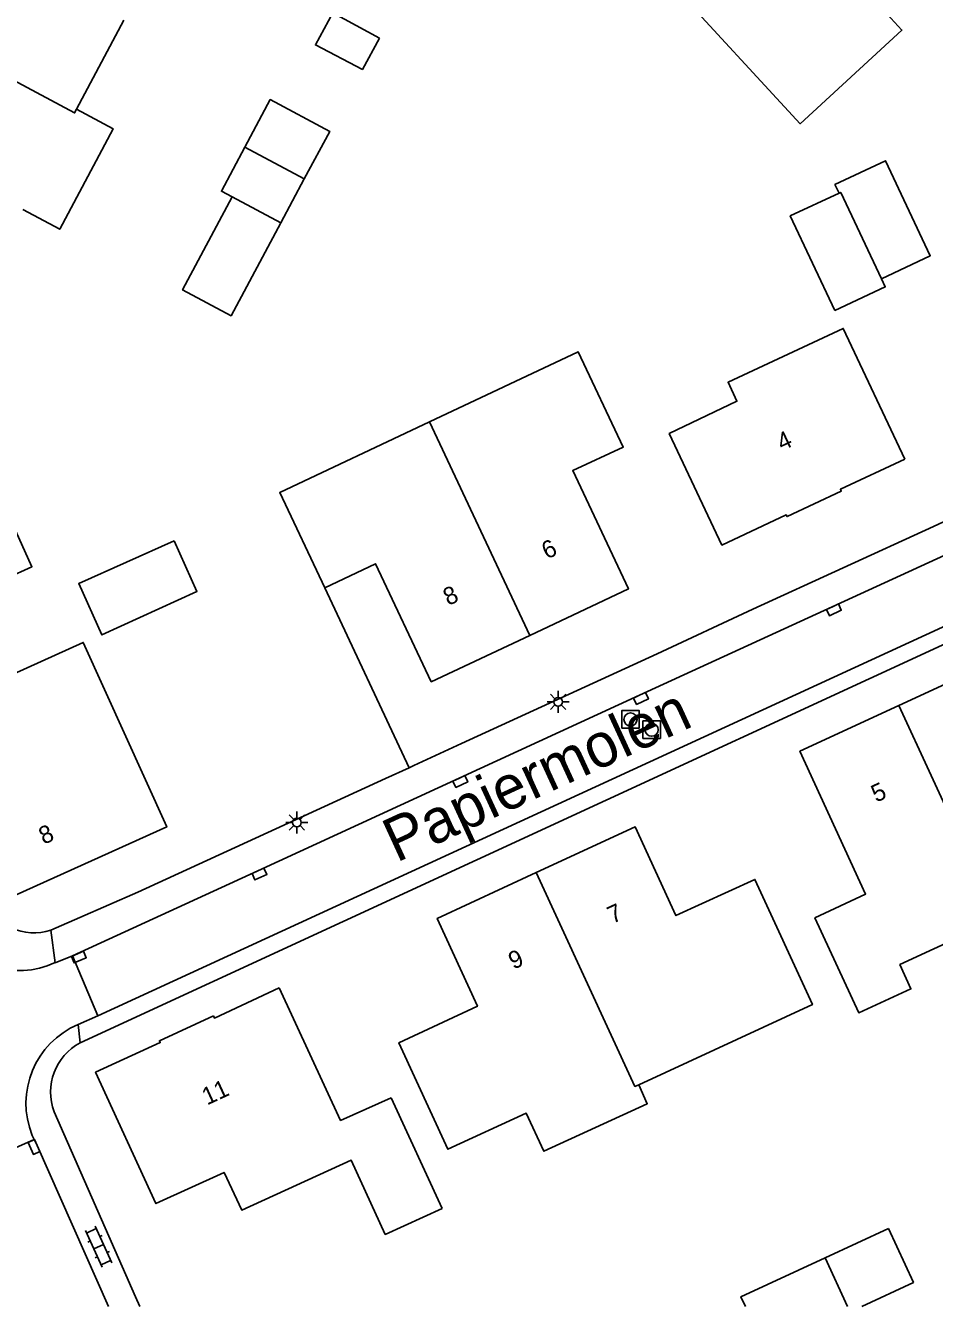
# Model space of a CAD drawing. Extents: x 136000 to 141000, y 400494 to 402006.
# Drawn here: x 137772.5 to 137824.5, y 400500 to 400573.2 of the extents above; entities that cross this region are included whole.
import ezdxf

# ---------------------------------------------------------------- set-up
doc = ezdxf.new("R2010")
doc.units = 0
for name, color, linetype in [('gg-afsc-hekwerk', 7, 'Continuous'), ('gg-anno-huisnummerreeks BGT', 7, 'Continuous'), ('gg-anno-openbare ruimte label', 7, 'Continuous'), ('gg-bbg-bijgebouw', 7, 'Continuous'), ('gg-bbg-gedigitaliseerde bijgebouw', 7, 'Continuous'), ('gg-bbg-hoofdgebouw', 7, 'Continuous'), ('gg-bbg-luifel en loopbrug', 7, 'Continuous'), ('gg-bbg-tussenscheiding', 7, 'Continuous'), ('gg-knt-verharding', 7, 'Continuous'), ('gg-knt-verharding nz', 7, 'Continuous'), ('gt-grn-weggrens', 7, 'Continuous'), ('gt-symb-klinker verharding', 7, 'Continuous'), ('gt-symb-kolk', 7, 'Continuous'), ('gt-symb-lichtmast', 7, 'Continuous'), ('gt-symb-rioolschacht', 7, 'Continuous')]:
    doc.layers.add(name, color=color, linetype=linetype)

# ---------------------------------------------------------------- blocks, each defined once
blk = doc.blocks.new('gt0-KOLK')
at = {"layer": 'gt-symb-kolk'}
blk.add_lwpolyline([(0, 0), (0.375, 0), (0.375, 0.4), (-0.375, 0.4), (-0.375, 0), (0, 0)], dxfattribs=at)
blk = doc.blocks.new('gt0-RS')
at = {"layer": 'gt-symb-rioolschacht'}
blk.add_lwpolyline([(-0.5, -0.5), (0.5, -0.5), (0.5, 0.5), (-0.5, 0.5)], close=True, dxfattribs=at)
blk.add_circle((0, 0), 0.375, dxfattribs=at)
blk = doc.blocks.new('gt0-LMAST')
at = {"layer": 'gt-symb-lichtmast'}
for p, q in [((-0.182, 0.173), (-0.447, 0.438)), ((-0.005, 0.246), (-0.005, 0.621)), ((0.172, 0.173), (0.437, 0.438)), ((-0.255, -0.004), (-0.63, -0.004)), ((-0.182, -0.181), (-0.447, -0.446)), ((-0.005, -0.254), (-0.005, -0.629)), ((0.437, -0.446), (0.172, -0.181)), ((0.245, -0.004), (0.62, -0.004))]:
    blk.add_line(p, q, dxfattribs=at)
blk.add_circle((-0.005, -0.004), 0.25, dxfattribs=at)
blk = doc.blocks.new('gt0-KL1')
at = {"layer": 'gt-symb-klinker verharding'}
for p, q in [((-1.15, 0.3), (1.15, 0.3)), ((-1, -0.3), (-1, 0.3)), ((-0.5, 0.3), (-0.5, 0.45)), ((0, -0.3), (0, 0.3)), ((0.5, 0.3), (0.5, 0.45)), ((1, -0.3), (1, 0.3)), ((-1.15, -0.3), (1.15, -0.3)), ((-0.5, -0.45), (-0.5, -0.3)), ((0.5, -0.45), (0.5, -0.3))]:
    blk.add_line(p, q, dxfattribs=at)

msp = doc.modelspace()

# ---------------------------------------------------------------- linework, layer by layer
at = {"layer": 'gg-afsc-hekwerk'}
msp.add_line((137793.085, 400530.179), (137778.931, 400523.668), dxfattribs=at)
at = {"layer": 'gg-bbg-bijgebouw'}
for q in [(137785.045, 400566.254), (137787.095, 400561.925)]:
    msp.add_line((137788.439, 400564.442), q, dxfattribs=at)
for points in [[(137792.737, 400572.477), (137791.768, 400570.693), (137789.084, 400572.094), (137790.077, 400573.922), (137792.737, 400572.477)], [(137784.316, 400563.409), (137783.701, 400563.737), (137785.045, 400566.254)], [(137821.446, 400558.729), (137824.242, 400560.045), (137821.686, 400565.474), (137818.791, 400564.111), (137819.023, 400563.618)], [(137787.095, 400561.925), (137784.259, 400556.615), (137781.481, 400558.098), (137784.316, 400563.409)], [(137818.78, 400556.911), (137816.233, 400562.323), (137819.023, 400563.618)], [(137821.446, 400558.729), (137821.663, 400558.268), (137818.78, 400556.911)], [(137780.999, 400543.757), (137782.3, 400540.862), (137776.863, 400538.38), (137775.548, 400541.307), (137780.999, 400543.757)]]:
    msp.add_lwpolyline(points, dxfattribs=at)
at = {"layer": 'gg-bbg-gedigitaliseerde bijgebouw'}
for q in [(137821.863, 400504.444), (137819.507, 400500)]:
    msp.add_line((137818.231, 400502.769), q, dxfattribs=at)
msp.add_lwpolyline([(137821.863, 400504.444), (137823.282, 400501.367), (137820.334, 400500)], dxfattribs=at)
at = {"layer": 'gg-bbg-hoofdgebouw'}
for p, q in [((137775.418, 400568.422), (137778.126, 400573.509)), ((137793.419, 400511.928), (137796.334, 400505.599))]:
    msp.add_line(p, q, dxfattribs=at)
for points in [[(137819.137, 400584.962), (137823.355, 400580.372), (137819.258, 400576.615), (137822.623, 400572.947), (137816.799, 400567.588), (137809.39, 400575.648)], [(137772.35, 400562.689), (137774.462, 400561.562), (137777.506, 400567.301), (137775.418, 400568.422)], [(137822.786, 400548.429), (137819.269, 400555.89), (137812.683, 400552.813), (137813.186, 400551.731), (137809.311, 400549.887), (137812.33, 400543.514), (137816.001, 400545.243), (137816.051, 400545.144), (137819.153, 400546.601), (137819.108, 400546.706), (137822.786, 400548.429)], [(137761.509, 400549.836), (137759.488, 400548.916), (137761.159, 400545.214), (137761.064, 400545.171), (137762.48, 400542.045), (137762.582, 400542.088), (137764.26, 400538.378), (137772.869, 400542.268), (137769.865, 400548.873), (137767.686, 400547.883), (137765.945, 400551.742), (137767.519, 400552.45), (137767.208, 400553.137), (137768.146, 400554.88)], [(137801.342, 400538.352), (137806.977, 400541.006), (137803.8, 400547.773), (137806.68, 400549.112), (137804.115, 400554.553), (137795.597, 400550.546)], [(137795.597, 400550.546), (137787.039, 400546.52), (137789.61, 400541.077), (137792.521, 400542.446), (137795.706, 400535.697), (137801.342, 400538.352)], [(137771.964, 400523.519), (137780.573, 400527.405), (137775.8, 400537.946), (137767.186, 400534.054), (137769.98, 400527.882), (137769.077, 400527.489), (137771.012, 400523.205), (137771.92, 400523.607), (137771.964, 400523.519)], [(137828.085, 400522.114), (137833.658, 400524.689), (137834.303, 400523.277), (137838.287, 400525.096), (137835.774, 400530.553), (137831.881, 400528.763), (137828.113, 400536.947), (137822.451, 400534.337)], [(137822.451, 400534.337), (137816.789, 400531.726), (137820.543, 400523.562), (137817.649, 400522.202), (137820.156, 400516.778), (137823.137, 400518.145), (137822.511, 400519.538), (137828.085, 400522.114)], [(137807.57, 400512.67), (137817.502, 400517.246), (137814.212, 400524.405), (137809.692, 400522.336), (137807.367, 400527.406), (137801.706, 400524.792)], [(137801.706, 400524.792), (137796.045, 400522.178), (137798.349, 400517.156), (137793.857, 400515.066), (137796.655, 400508.985), (137801.141, 400511.038), (137802.152, 400508.868), (137808.06, 400511.578), (137807.57, 400512.67)], [(137787.004, 400518.2), (137783.3, 400516.481), (137783.245, 400516.6)], [(137787.004, 400518.2), (137790.52, 400510.626), (137793.419, 400511.928)], [(137783.245, 400516.6), (137780.162, 400515.18), (137780.203, 400515.079), (137776.507, 400513.377), (137779.955, 400505.88), (137783.857, 400507.66), (137784.863, 400505.5), (137791.123, 400508.364), (137793.075, 400504.114), (137796.334, 400505.599)]]:
    msp.add_lwpolyline(points, dxfattribs=at)
at = {"layer": 'gg-bbg-luifel en loopbrug'}
for points in [[(137788.439, 400564.442), (137789.898, 400567.149), (137786.499, 400568.977), (137785.045, 400566.254)], [(137813.672, 400500), (137813.418, 400500.55), (137818.231, 400502.769)]]:
    msp.add_lwpolyline(points, dxfattribs=at)
at = {"layer": 'gg-bbg-tussenscheiding'}
for p, q in [((137787.095, 400561.925), (137784.316, 400563.409)), ((137801.342, 400538.352), (137795.597, 400550.546)), ((137822.451, 400534.337), (137828.085, 400522.114))]:
    msp.add_line(p, q, dxfattribs=at)
for points in [[(137766.058, 400573.157), (137775.306, 400568.212), (137775.418, 400568.422)], [(137819.023, 400563.618), (137819.123, 400563.664), (137821.446, 400558.729)], [(137801.706, 400524.792), (137807.35, 400512.569), (137807.57, 400512.67)]]:
    msp.add_lwpolyline(points, dxfattribs=at)
at = {"layer": 'gg-knt-verharding'}
for p, q in [((137794.437, 400530.783), (137789.61, 400541.077)), ((137794.437, 400530.783), (137793.085, 400530.179)), ((137778.931, 400523.668), (137773.951, 400521.497)), ((137775.183, 400520.026), (137774.19, 400519.644)), ((137775.183, 400520.026), (137776.644, 400516.606)), ((137776.644, 400516.606), (137775.506, 400516.112)), ((137772.999, 400509.538), (137768.468, 400507.545)), ((137772.999, 400509.538), (137772.888, 400509.769))]:
    msp.add_line(p, q, dxfattribs=at)
for points in [[(137841.578, 400552.477), (137827.452, 400545.978), (137824.433, 400544.579), (137814.098, 400539.839), (137808.616, 400537.301), (137797.428, 400532.177), (137794.703, 400530.922), (137794.437, 400530.783)], [(137775.623, 400515.068), (137835.793, 400542.794), (137846.516, 400547.671)], [(137774.131, 400511.125), (137778.788, 400500.555), (137779.041, 400500)], [(137772.999, 400509.538), (137773.165, 400509.194), (137777.238, 400500)]]:
    msp.add_lwpolyline(points, dxfattribs=at)
for centre, radius, start, end in [((137772.998, 400524.52), 3.17, 204.52952, 287.50394), ((137772.114, 400524.133), 4.945, 209.39687, 294.82423), ((137777.419, 400511.611), 4.891, 113.02803, 202.11633), ((137777.154, 400512.235), 3.221, 118.39202, 200.15549)]:
    msp.add_arc(centre, radius, start, end, dxfattribs=at)
at = {"layer": 'gg-knt-verharding nz'}
msp.add_line((137776.644, 400516.606), (137844.796, 400547.952), dxfattribs=at)
msp.add_lwpolyline([(137842.202, 400550.841), (137841.623, 400550.557), (137829.902, 400545.148), (137807.616, 400534.924), (137785.796, 400524.891), (137775.183, 400520.026)], dxfattribs=at)
at = {"layer": 'gt-grn-weggrens'}
for p, q in [((137773.951, 400521.497), (137774.19, 400519.644)), ((137775.506, 400516.112), (137775.623, 400515.068))]:
    msp.add_line(p, q, dxfattribs=at)

# ---------------------------------------------------------------- block references
at = {"layer": 'gt-symb-klinker verharding', "rotation": 114.4629268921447}
msp.add_blockref('gt0-KL1', (137776.68, 400503.408), dxfattribs=at)
at = {"layer": 'gt-symb-kolk'}
for p, rotation in [((137818.645, 400539.989), -155.2288046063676), ((137807.616, 400534.924), -155.2288046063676), ((137797.287, 400530.178), -155.2288046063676), ((137785.796, 400524.891), -155.22880460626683), ((137775.469, 400520.149), -156.73889307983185), ((137773.165, 400509.194), 113.92233949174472)]:
    msp.add_blockref('gt0-KOLK', p, dxfattribs=dict(at, rotation=rotation))
at = {"layer": 'gt-symb-lichtmast'}
for p in [(137802.962, 400534.557), (137788.027, 400527.661)]:
    msp.add_blockref('gt0-LMAST', p, dxfattribs=at)
at = {"layer": 'gt-symb-rioolschacht'}
for p in [(137807.099, 400533.549), (137808.308, 400532.958)]:
    msp.add_blockref('gt0-RS', p, dxfattribs=at)

# ---------------------------------------------------------------- texts
at = {"layer": 'gg-anno-huisnummerreeks BGT'}
for s, rotation, p in [('4', 25.2, (137815.762, 400548.875)), ('6', 25.2, (137802.316, 400542.68)), ('8', 25.2, (137796.68, 400540.026)), ('5', 24.8, (137821.151, 400528.782)), ('8', 24.3, (137773.542, 400526.378)), ('7', 24.8, (137806.07, 400521.85)), ('9', 24.8, (137800.409, 400519.236)), ('11', 24.7, (137782.88, 400511.478))]:
    msp.add_text(s, height=1, rotation=rotation, dxfattribs=at).set_placement(p)
at = {"layer": 'gg-anno-openbare ruimte label'}
msp.add_text('Papiermolen', height=2.5, rotation=24.7, dxfattribs=at).set_placement((137793.714, 400525.346))

doc.saveas('drawing.dxf')
